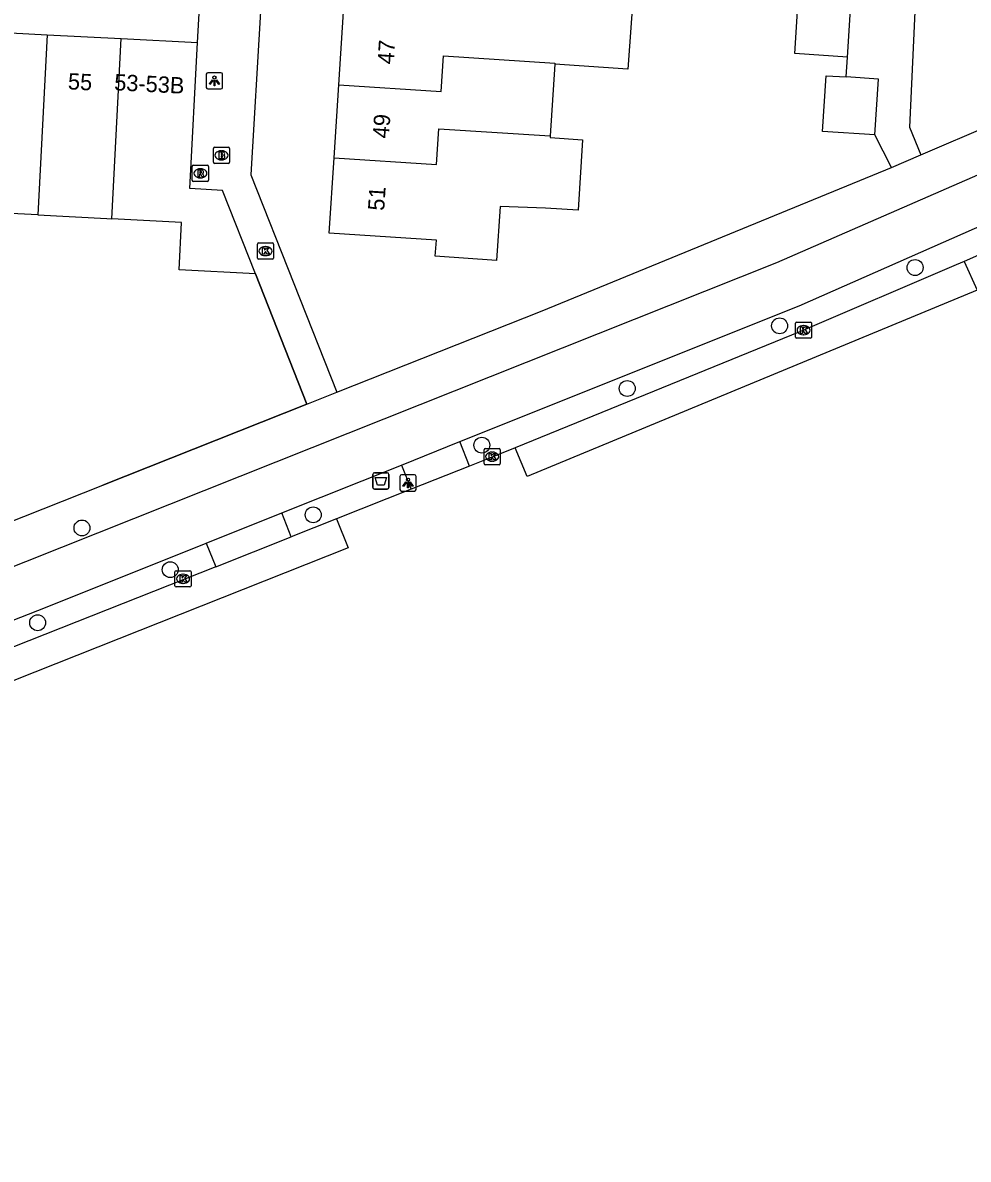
# Model space of a CAD drawing. Extents: x 162990 to 165007, y 383433 to 384336.
# Drawn here: x 164650.7 to 164708.8, y 383519 to 383588.9 of the extents above; entities that cross this region are included whole.
import ezdxf

# ---------------------------------------------------------------- set-up
doc = ezdxf.new("R2010")
doc.units = 0
for name, color, linetype in [('IMGEO_Afvalbak', 7, 'Continuous'), ('IMGEO_Boom', 7, 'Continuous'), ('IMGEO_Brandkraan', 7, 'Continuous'), ('IMGEO_Fietspad_open', 7, 'Continuous'), ('IMGEO_Kolk', 7, 'Continuous'), ('IMGEO_Lichtpunt', 7, 'Continuous'), ('IMGEO_Muur', 7, 'Continuous'), ('IMGEO_Pand', 7, 'Continuous'), ('IMGEO_Pand_nummerreeks', 7, 'Continuous'), ('IMGEO_Parkeervlak_gesloten', 7, 'Continuous'), ('IMGEO_Rijbaan_lokaal_open', 7, 'Continuous'), ('IMGEO_Rioolput', 7, 'Continuous'), ('IMGEO_Voetpad_open', 7, 'Continuous')]:
    doc.layers.add(name, color=color, linetype=linetype)

msp = doc.modelspace()

# ---------------------------------------------------------------- linework, layer by layer
at = {"layer": 'IMGEO_Afvalbak'}
for p, q in [((164672.178, 383560.335), (164672.178, 383561.135)), ((164672.178, 383561.135), (164672.178, 383560.335)), ((164672.278, 383561.235), (164673.068, 383561.235)), ((164673.068, 383561.235), (164672.278, 383561.235)), ((164673.168, 383561.135), (164673.168, 383560.335)), ((164673.168, 383560.335), (164673.168, 383561.135)), ((164673.068, 383560.235), (164672.278, 383560.235)), ((164672.278, 383560.235), (164673.068, 383560.235))]:
    msp.add_line(p, q, dxfattribs=at)
msp.add_lwpolyline([(164672.321, 383560.949), (164673.025, 383560.949), (164672.876, 383560.479), (164672.47, 383560.479), (164672.321, 383560.949)], dxfattribs=at)
for centre, start, end in [((164672.278, 383561.135), 90, 180), ((164672.278, 383561.135), 90, 180), ((164673.068, 383561.135), 0, 90), ((164673.068, 383561.135), 360, 90), ((164672.278, 383560.335), 180, 270), ((164672.278, 383560.335), 180, 270), ((164673.068, 383560.335), 270, 0), ((164673.068, 383560.335), 270, 0)]:
    msp.add_arc(centre, 0.1, start, end, dxfattribs=at)
at = {"layer": 'IMGEO_Boom'}
for centre in [(164705.526, 383573.85), (164697.196, 383570.269), (164687.827, 383566.413), (164678.888, 383562.929), (164668.519, 383558.646), (164654.302, 383557.84), (164659.73, 383555.277), (164651.576, 383552.015)]:
    msp.add_circle(centre, 0.489, dxfattribs=at)
at = {"layer": 'IMGEO_Brandkraan'}
for p, q in [((164662.378, 383580.327), (164662.378, 383581.179)), ((164662.453, 383581.253), (164663.305, 383581.253)), ((164662.866, 383581.033), (164662.891, 383581.033)), ((164663.379, 383581.179), (164663.379, 383580.327)), ((164663.305, 383580.253), (164662.453, 383580.253)), ((164662.889, 383580.473), (164662.864, 383580.473))]:
    msp.add_line(p, q, dxfattribs=at)
for points in [[(164662.378, 383580.327), (164662.378, 383581.179)], [(164662.453, 383581.253), (164663.305, 383581.253)], [(164662.726, 383580.953), (164662.726, 383580.553), (164662.939, 383580.553)], [(164662.957, 383580.953), (164662.726, 383580.953)], [(164663.379, 383581.179), (164663.379, 383580.327)], [(164663.305, 383580.253), (164662.453, 383580.253)], [(164662.905, 383580.872), (164662.851, 383580.872), (164662.851, 383580.796)], [(164662.851, 383580.796), (164662.904, 383580.796)], [(164662.913, 383580.72), (164662.851, 383580.72), (164662.851, 383580.639)], [(164662.851, 383580.639), (164662.913, 383580.639)]]:
    msp.add_lwpolyline(points, dxfattribs=at)
for centre, radius, start, end in [((164662.455, 383581.177), 0.0765, 91.55205, 178.44795), ((164662.455, 383581.177), 0.0765, 91.55205, 178.44795), ((164662.961, 383580.808), 0.145, 59.4692, 91.53667), ((164662.986, 383580.855), 0.0922, 285.51372, 58.15012), ((164663.303, 383581.177), 0.0765, 1.55205, 88.44795), ((164663.303, 383581.177), 0.0765, 1.55205, 88.44795), ((164662.455, 383580.329), 0.0765, 181.55205, 268.44795), ((164662.455, 383580.329), 0.0765, 181.55205, 268.44795), ((164662.906, 383580.834), 0.0379, 267.82845, 90.93552), ((164662.914, 383580.679), 0.0404, 269.87594, 90.50774), ((164662.945, 383580.804), 0.251, 268.66757, 293.53466), ((164662.991, 383580.663), 0.105, 301.31148, 78.98903), ((164663.303, 383580.329), 0.0765, 271.55205, 358.44795), ((164663.303, 383580.329), 0.0765, 271.55205, 358.44795)]:
    msp.add_arc(centre, radius, start, end, dxfattribs=at)
for centre, major_axis, ratio, start_param, end_param in [((164662.865, 383580.753), (-0.387, 0.002), 0.722429, 4.712389, 7.853982), ((164662.89, 383580.753), (-0.39, 0.002), 0.717154, 1.570796, 4.712389)]:
    msp.add_ellipse(centre, major_axis=major_axis, ratio=ratio, start_param=start_param, end_param=end_param, dxfattribs=at)
at = {"layer": 'IMGEO_Fietspad_open'}
for points in [[(164782.955, 383613.721), (164775.979, 383610.452), (164723.841, 383586.022), (164715.619, 383582.266), (164697.005, 383574.149), (164624.456, 383545.272), (164601.566, 383536.821), (164581.978, 383530.273), (164571.881, 383527.171), (164553.277, 383521.733), (164543.609, 383519.259), (164542.439, 383519.028)], [(164677.537, 383563.148), (164698.39, 383571.496), (164710.573, 383576.877)], [(164673.944, 383561.709), (164677.537, 383563.148)], [(164666.585, 383558.763), (164673.944, 383561.709)], [(164661.944, 383556.905), (164666.585, 383558.763)], [(164620.449, 383540.557), (164652.153, 383552.985), (164661.944, 383556.905)]]:
    msp.add_lwpolyline(points, dxfattribs=at)
at = {"layer": 'IMGEO_Kolk'}
for p, q in [((164665.16, 383575.364), (164666.012, 383575.364)), ((164665.085, 383574.438), (164665.085, 383575.29)), ((164665.573, 383575.144), (164665.598, 383575.144)), ((164666.086, 383575.29), (164666.086, 383574.438)), ((164666.012, 383574.364), (164665.16, 383574.364)), ((164665.596, 383574.584), (164665.571, 383574.584)), ((164698.166, 383569.577), (164698.166, 383570.429)), ((164698.241, 383570.503), (164699.093, 383570.503)), ((164699.167, 383570.429), (164699.167, 383569.577)), ((164698.654, 383570.283), (164698.679, 383570.283)), ((164699.093, 383569.503), (164698.241, 383569.503)), ((164698.677, 383569.723), (164698.652, 383569.723)), ((164679.022, 383561.799), (164679.022, 383562.651)), ((164679.097, 383562.725), (164679.949, 383562.725)), ((164679.51, 383562.505), (164679.535, 383562.505)), ((164680.023, 383562.651), (164680.023, 383561.799)), ((164679.949, 383561.725), (164679.097, 383561.725)), ((164679.533, 383561.945), (164679.508, 383561.945)), ((164660.016, 383554.288), (164660.016, 383555.14)), ((164660.091, 383555.214), (164660.943, 383555.214)), ((164661.017, 383555.14), (164661.017, 383554.288)), ((164660.527, 383554.434), (164660.502, 383554.434)), ((164660.504, 383554.994), (164660.529, 383554.994)), ((164660.943, 383554.214), (164660.091, 383554.214))]:
    msp.add_line(p, q, dxfattribs=at)
for points in [[(164665.16, 383575.364), (164666.012, 383575.364)], [(164665.085, 383574.438), (164665.085, 383575.29)], [(164665.406, 383575.064), (164665.529, 383575.064), (164665.529, 383574.913), (164665.659, 383575.064), (164665.823, 383575.064), (164665.677, 383574.913), (164665.83, 383574.664), (164665.678, 383574.664), (164665.593, 383574.828), (164665.529, 383574.761), (164665.529, 383574.664), (164665.406, 383574.664), (164665.406, 383575.064)], [(164666.086, 383575.29), (164666.086, 383574.438)], [(164666.012, 383574.364), (164665.16, 383574.364)], [(164698.166, 383569.577), (164698.166, 383570.429)], [(164698.241, 383570.503), (164699.093, 383570.503)], [(164699.167, 383570.429), (164699.167, 383569.577)], [(164698.487, 383570.203), (164698.61, 383570.203), (164698.61, 383570.052), (164698.74, 383570.203), (164698.904, 383570.203), (164698.758, 383570.052), (164698.911, 383569.803), (164698.759, 383569.803), (164698.674, 383569.967), (164698.61, 383569.9), (164698.61, 383569.803), (164698.487, 383569.803), (164698.487, 383570.203)], [(164699.093, 383569.503), (164698.241, 383569.503)], [(164679.022, 383561.799), (164679.022, 383562.651)], [(164679.097, 383562.725), (164679.949, 383562.725)], [(164679.343, 383562.425), (164679.466, 383562.425), (164679.466, 383562.274), (164679.596, 383562.425), (164679.76, 383562.425), (164679.614, 383562.274), (164679.767, 383562.025), (164679.615, 383562.025), (164679.53, 383562.189), (164679.466, 383562.122), (164679.466, 383562.025), (164679.343, 383562.025), (164679.343, 383562.425)], [(164680.023, 383562.651), (164680.023, 383561.799)], [(164679.949, 383561.725), (164679.097, 383561.725)], [(164660.016, 383554.288), (164660.016, 383555.14)], [(164660.091, 383555.214), (164660.943, 383555.214)], [(164661.017, 383555.14), (164661.017, 383554.288)], [(164660.337, 383554.914), (164660.46, 383554.914), (164660.46, 383554.763), (164660.59, 383554.914), (164660.754, 383554.914), (164660.608, 383554.763), (164660.761, 383554.514), (164660.609, 383554.514), (164660.524, 383554.678), (164660.46, 383554.611), (164660.46, 383554.514), (164660.337, 383554.514), (164660.337, 383554.914)], [(164660.943, 383554.214), (164660.091, 383554.214)]]:
    msp.add_lwpolyline(points, dxfattribs=at)
for centre, start, end in [((164665.162, 383575.288), 91.55205, 178.44795), ((164665.162, 383575.288), 91.55205, 178.44795), ((164666.01, 383575.288), 1.55205, 88.44795), ((164666.01, 383575.288), 1.55205, 88.44795), ((164665.162, 383574.44), 181.55205, 268.44795), ((164665.162, 383574.44), 181.55205, 268.44795), ((164666.01, 383574.44), 271.55205, 358.44795), ((164666.01, 383574.44), 271.55205, 358.44795), ((164698.243, 383570.427), 91.55205, 178.44795), ((164698.243, 383570.427), 91.55205, 178.44795), ((164699.091, 383570.427), 1.55205, 88.44795), ((164699.091, 383570.427), 1.55205, 88.44795), ((164698.243, 383569.579), 181.55205, 268.44795), ((164698.243, 383569.579), 181.55205, 268.44795), ((164699.091, 383569.579), 271.55205, 358.44795), ((164699.091, 383569.579), 271.55205, 358.44795), ((164679.099, 383562.649), 91.55205, 178.44795), ((164679.099, 383562.649), 91.55205, 178.44795), ((164679.947, 383562.649), 1.55205, 88.44795), ((164679.947, 383562.649), 1.55205, 88.44795), ((164679.099, 383561.801), 181.55205, 268.44795), ((164679.099, 383561.801), 181.55205, 268.44795), ((164679.947, 383561.801), 271.55205, 358.44795), ((164679.947, 383561.801), 271.55205, 358.44795), ((164660.093, 383555.138), 91.55205, 178.44795), ((164660.093, 383555.138), 91.55205, 178.44795), ((164660.941, 383555.138), 1.55205, 88.44795), ((164660.941, 383555.138), 1.55205, 88.44795), ((164660.093, 383554.29), 181.55205, 268.44795), ((164660.093, 383554.29), 181.55205, 268.44795), ((164660.941, 383554.29), 271.55205, 358.44795), ((164660.941, 383554.29), 271.55205, 358.44795)]:
    msp.add_arc(centre, 0.0765, start, end, dxfattribs=at)
for centre, major_axis, ratio, start_param, end_param in [((164665.572, 383574.864), (-0.387, 0.002), 0.722429, 4.712389, 7.853982), ((164665.597, 383574.864), (-0.39, 0.002), 0.717154, 1.570796, 4.712389), ((164698.653, 383570.003), (-0.387, 0.002), 0.722429, 4.712389, 7.853982), ((164698.678, 383570.003), (-0.39, 0.002), 0.717154, 1.570796, 4.712389), ((164679.509, 383562.225), (-0.387, 0.002), 0.722429, 4.712389, 7.853982), ((164679.534, 383562.225), (-0.39, 0.002), 0.717154, 1.570796, 4.712389), ((164660.503, 383554.714), (-0.387, 0.002), 0.722429, 4.712389, 7.853982), ((164660.528, 383554.714), (-0.39, 0.002), 0.717154, 1.570796, 4.712389)]:
    msp.add_ellipse(centre, major_axis=major_axis, ratio=ratio, start_param=start_param, end_param=end_param, dxfattribs=at)
at = {"layer": 'IMGEO_Lichtpunt'}
for p, q in [((164662.848, 383585.832), (164662.04, 383585.832)), ((164662.848, 383585.832), (164662.04, 383585.832)), ((164661.946, 383585.737), (164661.946, 383584.93)), ((164661.946, 383585.737), (164661.946, 383584.93)), ((164662.942, 383584.93), (164662.942, 383585.737)), ((164662.942, 383584.93), (164662.942, 383585.737)), ((164662.04, 383584.836), (164662.848, 383584.836)), ((164662.04, 383584.836), (164662.848, 383584.836)), ((164673.849, 383561.01), (164673.849, 383560.203)), ((164673.849, 383561.01), (164673.849, 383560.203)), ((164674.751, 383561.105), (164673.943, 383561.105)), ((164674.751, 383561.105), (164673.943, 383561.105)), ((164674.845, 383560.203), (164674.845, 383561.01)), ((164674.845, 383560.203), (164674.845, 383561.01)), ((164673.943, 383560.109), (164674.751, 383560.109)), ((164673.943, 383560.109), (164674.751, 383560.109))]:
    msp.add_line(p, q, dxfattribs=at)
for points in [[(164662.32, 383585.401), (164662.359, 383585.373), (164662.171, 383585.111), (164662.133, 383585.138), (164662.32, 383585.401)], [(164662.422, 383585.353), (164662.469, 383585.353), (164662.469, 383585.031), (164662.422, 383585.031), (164662.422, 383585.353)], [(164662.532, 383585.373), (164662.57, 383585.4), (164662.757, 383585.138), (164662.718, 383585.11), (164662.532, 383585.373)], [(164674.223, 383560.674), (164674.262, 383560.646), (164674.074, 383560.384), (164674.036, 383560.411), (164674.223, 383560.674)], [(164674.435, 383560.646), (164674.473, 383560.673), (164674.66, 383560.411), (164674.621, 383560.383), (164674.435, 383560.646)], [(164674.325, 383560.626), (164674.372, 383560.626), (164674.372, 383560.304), (164674.325, 383560.304), (164674.325, 383560.626)]]:
    msp.add_lwpolyline(points, dxfattribs=at)
for centre in [(164662.445, 383585.535), (164674.348, 383560.808)]:
    msp.add_circle(centre, 0.0994, dxfattribs=at)
for centre, start, end in [((164662.04, 383585.737), 90, 180), ((164662.04, 383585.737), 90, 180), ((164662.848, 383585.737), 0, 90), ((164662.848, 383585.737), 0, 90), ((164662.04, 383584.93), 180, 270), ((164662.04, 383584.93), 180, 270), ((164662.848, 383584.93), 270, 0), ((164662.848, 383584.93), 270, 360), ((164673.943, 383561.01), 90, 180), ((164673.943, 383561.01), 90, 180), ((164674.751, 383561.01), 0, 90), ((164674.751, 383561.01), 0, 90), ((164673.943, 383560.203), 180, 270), ((164673.943, 383560.203), 180, 270), ((164674.751, 383560.203), 270, 0), ((164674.751, 383560.203), 270, 360)]:
    msp.add_arc(centre, 0.0946, start, end, dxfattribs=at)
at = {"layer": 'IMGEO_Muur'}
for points in [[(164664.963, 383573.473), (164668.136, 383565.448)], [(164668.136, 383565.448), (164655.585, 383560.476)]]:
    msp.add_lwpolyline(points, dxfattribs=at)
at = {"layer": 'IMGEO_Pand'}
for points in [[(164686.761, 383590.691), (164688.183, 383590.592), (164687.865, 383586.051), (164683.378, 383586.364)], [(164701.371, 383586.795), (164698.135, 383587.006), (164698.346, 383590.26)], [(164701.371, 383586.795), (164701.583, 383590.05)], [(164670.098, 383585.085), (164670.391, 383589.583)], [(164647.625, 383588.397), (164652.169, 383588.162)], [(164652.169, 383588.162), (164651.593, 383577.086)], [(164652.169, 383588.162), (164656.714, 383587.926)], [(164656.138, 383576.85), (164656.714, 383587.926)], [(164656.714, 383587.926), (164661.404, 383587.683)], [(164664.963, 383573.473), (164662.941, 383578.587), (164660.939, 383578.712), (164661.404, 383587.683)], [(164670.098, 383585.085), (164676.394, 383584.675), (164676.537, 383586.87), (164683.382, 383586.424), (164683.378, 383586.364)], [(164683.378, 383586.364), (164683.094, 383581.941)], [(164703.054, 383582.008), (164699.826, 383582.218), (164700.049, 383585.648), (164701.284, 383585.568)], [(164703.054, 383582.008), (164703.277, 383585.438), (164701.284, 383585.568)], [(164669.806, 383580.602), (164670.098, 383585.085)], [(164669.806, 383580.602), (164676.101, 383580.192), (164676.244, 383582.387), (164683.094, 383581.941)], [(164683.094, 383581.941), (164683.088, 383581.841), (164685.084, 383581.713), (164684.805, 383577.382), (164682.809, 383577.51), (164680.01, 383577.614), (164679.794, 383574.295), (164676.025, 383574.541), (164676.09, 383575.541), (164669.505, 383575.969), (164669.806, 383580.602)], [(164651.593, 383577.086), (164647.05, 383577.321)], [(164651.593, 383577.086), (164655.837, 383576.866), (164656.138, 383576.85)], [(164664.963, 383573.473), (164660.27, 383573.717), (164660.422, 383576.628), (164656.138, 383576.85)]]:
    msp.add_lwpolyline(points, dxfattribs=at)
at = {"layer": 'IMGEO_Parkeervlak_gesloten'}
for points in [[(164708.549, 383574.227), (164708.06, 383574.009), (164698.488, 383569.925), (164680.929, 383562.767)], [(164669.954, 383558.403), (164667.171, 383557.301)], [(164662.522, 383555.461), (164626.248, 383541.099), (164620.972, 383539.222)]]:
    msp.add_lwpolyline(points, dxfattribs=at)
at = {"layer": 'IMGEO_Rijbaan_lokaal_open'}
for points in [[(164711.219, 383575.415), (164708.549, 383574.227)], [(164708.549, 383574.227), (164709.337, 383572.455), (164681.68, 383561.005), (164680.929, 383562.767)], [(164680.929, 383562.767), (164679.364, 383562.129), (164678.133, 383561.642)], [(164678.133, 383561.642), (164674.535, 383560.217)], [(164674.535, 383560.217), (164669.954, 383558.403)], [(164669.954, 383558.403), (164670.664, 383556.611), (164621.796, 383537.24), (164603.649, 383530.567), (164602.93, 383532.571)]]:
    msp.add_lwpolyline(points, dxfattribs=at)
at = {"layer": 'IMGEO_Rioolput'}
for p, q in [((164661.082, 383579.216), (164661.082, 383580.068)), ((164661.157, 383580.142), (164662.009, 383580.142)), ((164661.57, 383579.922), (164661.595, 383579.922)), ((164662.083, 383580.068), (164662.083, 383579.216)), ((164662.009, 383579.142), (164661.157, 383579.142)), ((164661.593, 383579.362), (164661.568, 383579.362))]:
    msp.add_line(p, q, dxfattribs=at)
for points in [[(164661.082, 383579.216), (164661.082, 383580.068)], [(164661.157, 383580.142), (164662.009, 383580.142)], [(164661.671, 383579.84), (164661.419, 383579.842), (164661.419, 383579.442)], [(164661.419, 383579.442), (164661.543, 383579.442), (164661.543, 383579.604), (164661.554, 383579.604)], [(164661.597, 383579.761), (164661.543, 383579.761), (164661.543, 383579.68)], [(164661.543, 383579.68), (164661.595, 383579.68)], [(164661.601, 383579.575), (164661.672, 383579.442), (164661.812, 383579.442), (164661.747, 383579.568)], [(164662.083, 383580.068), (164662.083, 383579.216)], [(164662.009, 383579.142), (164661.157, 383579.142)]]:
    msp.add_lwpolyline(points, dxfattribs=at)
for centre, radius, start, end in [((164661.159, 383580.066), 0.0765, 91.55205, 178.44795), ((164661.159, 383580.066), 0.0765, 91.55205, 178.44795), ((164661.553, 383579.551), 0.0533, 26.02933, 88.69889), ((164661.579, 383579.869), 0.19, 274.7715, 282.96867), ((164661.603, 383579.665), 0.0964, 77.00612, 93.18647), ((164661.617, 383579.722), 0.0378, 276.66336, 79.67722), ((164661.67, 383579.73), 0.109, 350.36119, 89.41601), ((164661.668, 383579.73), 0.112, 277.58423, 350.98172), ((164661.652, 383579.515), 0.108, 29.51342, 73.79051), ((164662.007, 383580.066), 0.0765, 1.55205, 88.44795), ((164662.007, 383580.066), 0.0765, 1.55205, 88.44795), ((164661.159, 383579.218), 0.0765, 181.55205, 268.44795), ((164661.159, 383579.218), 0.0765, 181.55205, 268.44795), ((164662.007, 383579.218), 0.0765, 271.55205, 358.44795), ((164662.007, 383579.218), 0.0765, 271.55205, 358.44795)]:
    msp.add_arc(centre, radius, start, end, dxfattribs=at)
for centre, major_axis, ratio, start_param, end_param in [((164661.569, 383579.642), (-0.387, 0.002), 0.722429, 4.712389, 7.853982), ((164661.594, 383579.642), (-0.39, 0.002), 0.717154, 1.570796, 4.712389)]:
    msp.add_ellipse(centre, major_axis=major_axis, ratio=ratio, start_param=start_param, end_param=end_param, dxfattribs=at)
at = {"layer": 'IMGEO_Voetpad_open'}
for points in [[(164708.551, 383624.142), (164707.96, 383613.529), (164706.615, 383613.575), (164705.185, 383582.474), (164705.882, 383580.773)], [(164705.882, 383580.773), (164714.683, 383584.548), (164762.855, 383607.105)], [(164661.404, 383587.683), (164661.737, 383593.451)], [(164664.138, 383593.339), (164663.953, 383589.629), (164665.278, 383589.584), (164664.691, 383579.554), (164669.976, 383566.195)], [(164701.284, 383585.568), (164701.371, 383586.795)], [(164704.071, 383579.996), (164703.054, 383582.008)], [(164704.071, 383579.996), (164705.882, 383580.773)], [(164669.976, 383566.195), (164682.598, 383571.184), (164704.071, 383579.996)], [(164668.136, 383565.448), (164664.963, 383573.473)], [(164668.136, 383565.448), (164669.976, 383566.195)], [(164626.925, 383549.124), (164631.177, 383550.808), (164655.585, 383560.476), (164668.136, 383565.448)], [(164678.133, 383561.642), (164677.537, 383563.148)], [(164673.944, 383561.709), (164674.535, 383560.217)], [(164667.171, 383557.301), (164666.585, 383558.763)], [(164662.522, 383555.461), (164667.171, 383557.301)], [(164661.944, 383556.905), (164662.522, 383555.461)]]:
    msp.add_lwpolyline(points, dxfattribs=at)

# ---------------------------------------------------------------- texts
at = {"layer": 'IMGEO_Pand_nummerreeks'}
for s, rotation, p in [('47', 86.27598, (164673.466, 383586.325)), ('55', 357.03304, (164653.42, 383584.812)), ('53-53B', 357.14687, (164656.266, 383584.753)), ('49', 86.27598, (164673.17, 383581.768)), ('51', 86.27772, (164672.88, 383577.323))]:
    msp.add_text(s, height=1, rotation=rotation, dxfattribs=at).set_placement(p)

doc.saveas('drawing.dxf')
